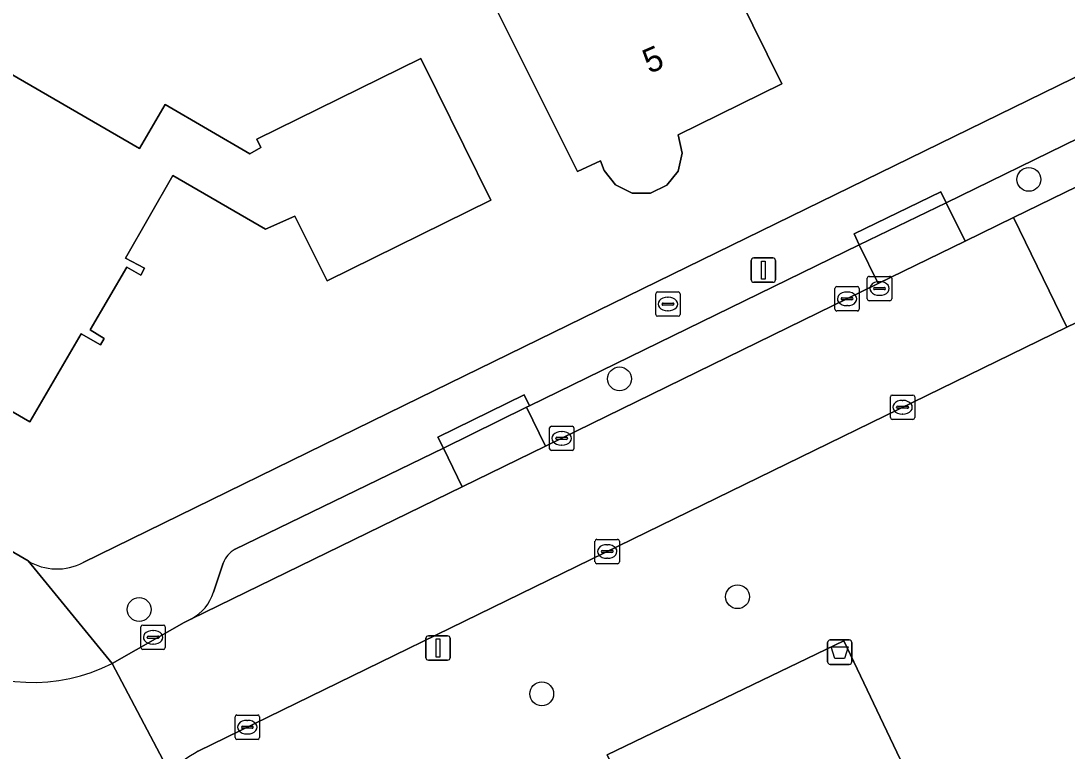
# Model space of a CAD drawing. Extents: x 160455 to 162082, y 388339 to 389736.
# Drawn here: x 161142.55 to 161185.47, y 388508.63 to 388538.62 of the extents above; entities that cross this region are included whole.
import ezdxf

# ---------------------------------------------------------------- set-up
doc = ezdxf.new("R2010")
doc.units = 0
for name, color, linetype in [('IMGEO_Afvalbak', 7, 'Continuous'), ('IMGEO_Boom', 7, 'Continuous'), ('IMGEO_Brandkraan', 7, 'Continuous'), ('IMGEO_Erf', 7, 'Continuous'), ('IMGEO_Groenvoorziening', 7, 'Continuous'), ('IMGEO_Kolk', 7, 'Continuous'), ('IMGEO_Lichtmast', 7, 'Continuous'), ('IMGEO_Pand', 7, 'Continuous'), ('IMGEO_Pand_nummerreeks', 7, 'Continuous'), ('IMGEO_Parkeervlak_open', 7, 'Continuous'), ('IMGEO_Rijbaan_lokaal_open', 7, 'Continuous'), ('IMGEO_Rioolput', 7, 'Continuous'), ('IMGEO_Terreindeel_zand', 7, 'Continuous'), ('IMGEO_Voetpad_open', 7, 'Continuous')]:
    doc.layers.add(name, color=color, linetype=linetype)

msp = doc.modelspace()

# ---------------------------------------------------------------- linework, layer by layer
at = {"layer": 'IMGEO_Afvalbak'}
for p, q in [((161175.648, 388512.29), (161175.648, 388513.09)), ((161175.648, 388513.09), (161175.648, 388512.29)), ((161175.748, 388513.19), (161176.538, 388513.19)), ((161176.538, 388513.19), (161175.748, 388513.19)), ((161176.638, 388513.09), (161176.638, 388512.29)), ((161176.638, 388512.29), (161176.638, 388513.09)), ((161176.538, 388512.19), (161175.748, 388512.19)), ((161175.748, 388512.19), (161176.538, 388512.19))]:
    msp.add_line(p, q, dxfattribs=at)
msp.add_lwpolyline([(161175.791, 388512.904), (161176.495, 388512.904), (161176.346, 388512.434), (161175.94, 388512.434), (161175.791, 388512.904)], dxfattribs=at)
for centre, start, end in [((161175.748, 388513.09), 90, 180), ((161175.748, 388513.09), 90, 180), ((161176.538, 388513.09), 0, 90), ((161176.538, 388513.09), 360, 90), ((161175.748, 388512.29), 180, 270), ((161175.748, 388512.29), 180, 270), ((161176.538, 388512.29), 270, 0), ((161176.538, 388512.29), 270, 0)]:
    msp.add_arc(centre, 0.1, start, end, dxfattribs=at)
at = {"layer": 'IMGEO_Boom'}
for centre in [(161183.906, 388532.106), (161167.108, 388523.913), (161171.952, 388514.968), (161147.398, 388514.443), (161163.917, 388510.98)]:
    msp.add_circle(centre, 0.489, dxfattribs=at)
at = {"layer": 'IMGEO_Brandkraan'}
for p, q in [((161168.593, 388526.56), (161168.593, 388527.412)), ((161168.668, 388527.486), (161169.52, 388527.486)), ((161169.081, 388527.266), (161169.106, 388527.266)), ((161169.594, 388527.412), (161169.594, 388526.56)), ((161168.852, 388526.98), (161168.852, 388526.992)), ((161169.29, 388526.943), (161168.892, 388526.943)), ((161168.895, 388527.029), (161169.293, 388527.029)), ((161169.104, 388526.706), (161169.079, 388526.706)), ((161169.336, 388526.992), (161169.336, 388526.98)), ((161169.52, 388526.486), (161168.668, 388526.486))]:
    msp.add_line(p, q, dxfattribs=at)
for points in [[(161168.593, 388526.56), (161168.593, 388527.412)], [(161168.668, 388527.486), (161169.52, 388527.486)], [(161169.594, 388527.412), (161169.594, 388526.56)], [(161169.52, 388526.486), (161168.668, 388526.486)]]:
    msp.add_lwpolyline(points, dxfattribs=at)
for centre, radius, start, end in [((161168.67, 388527.41), 0.0765, 91.552, 178.448), ((161168.67, 388527.41), 0.0765, 91.552, 178.448), ((161169.518, 388527.41), 0.0765, 1.552, 88.448), ((161169.518, 388527.41), 0.0765, 1.552, 88.448), ((161168.892, 388526.989), 0.0403, 85.8775, 175.7526), ((161168.889, 388526.979), 0.0366, 178.938, 274.7102), ((161169.293, 388526.986), 0.043, 264.8664, 352.4533), ((161169.297, 388526.991), 0.0386, 1.7309, 96.639), ((161168.67, 388526.562), 0.0765, 181.552, 268.448), ((161168.67, 388526.562), 0.0765, 181.552, 268.448), ((161169.518, 388526.562), 0.0765, 271.552, 358.448), ((161169.518, 388526.562), 0.0765, 271.552, 358.448)]:
    msp.add_arc(centre, radius, start, end, dxfattribs=at)
for centre, major_axis, ratio, start_param, end_param in [((161169.08, 388526.986), (-0.387, 0.002), 0.722429, 4.712389, 7.853982), ((161169.105, 388526.986), (-0.39, 0.002), 0.717154, 1.570796, 4.712389)]:
    msp.add_ellipse(centre, major_axis=major_axis, ratio=ratio, start_param=start_param, end_param=end_param, dxfattribs=at)
at = {"layer": 'IMGEO_Erf'}
for points in [[(161145.1, 388516.373), (161158.897, 388523.139), (161235.077, 388560.416), (161235.97, 388563.018), (161226.878, 388581.857), (161219.055, 388597.624)], [(161142.007, 388536.51), (161147.41, 388533.369), (161148.461, 388535.176), (161151.945, 388533.15), (161152.389, 388533.415), (161152.221, 388533.755), (161158.954, 388537.077), (161159.611, 388535.746), (161161.826, 388531.256), (161155.113, 388527.947), (161153.784, 388530.6), (161152.576, 388530.056), (161148.782, 388532.264), (161146.831, 388528.874), (161147.621, 388528.46), (161147.469, 388528.167), (161146.887, 388528.5), (161145.387, 388525.924), (161145.964, 388525.567), (161145.806, 388525.309), (161145.017, 388525.763), (161142.908, 388522.153), (161140.947, 388523.282)], [(161119.571, 388529.875), (161121.614, 388528.808), (161142.839, 388516.438)]]:
    msp.add_lwpolyline(points, dxfattribs=at)
msp.add_lwpolyline([(161163.779, 388544.238), (161166.933, 388545.812), (161166.269, 388547.14), (161171.744, 388549.874), (161173.624, 388546.047), (161175.828, 388541.559), (161171.97, 388539.67), (161173.774, 388536.031), (161169.512, 388533.937), (161169.684, 388533.18), (161169.511, 388532.451), (161169.048, 388531.875), (161168.382, 388531.54), (161167.624, 388531.54), (161166.946, 388531.883), (161166.478, 388532.471), (161166.323, 388532.871), (161165.388, 388532.424), (161163.154, 388536.898), (161160.344, 388542.523), (161160.991, 388542.845), (161160.525, 388543.775), (161163.316, 388545.168)], close=True, dxfattribs=at)
msp.add_arc((161144.027, 388518.405), 2.298, 238.8663, 297.8403, dxfattribs=at)
at = {"layer": 'IMGEO_Groenvoorziening'}
msp.add_lwpolyline([(161204.951, 388535.544), (161188.072, 388527.303), (161185.466, 388526.031), (161149.819, 388508.627)], dxfattribs=at)
msp.add_lwpolyline([(161180.938, 388503.439), (161173.832, 388500), (161171.23, 388498.741), (161170.631, 388500), (161166.605, 388508.47), (161176.307, 388513.153)], close=True, dxfattribs=at)
msp.add_arc((161152.967, 388503.161), 6.307, 119.9394, 133.2026, dxfattribs=at)
at = {"layer": 'IMGEO_Kolk'}
for p, q in [((161175.946, 388526.776), (161175.946, 388527.628)), ((161176.021, 388527.702), (161176.873, 388527.702)), ((161176.947, 388527.628), (161176.947, 388526.776)), ((161176.205, 388527.196), (161176.205, 388527.208)), ((161176.643, 388527.159), (161176.245, 388527.159)), ((161176.248, 388527.245), (161176.646, 388527.245)), ((161176.434, 388527.482), (161176.459, 388527.482)), ((161176.689, 388527.208), (161176.689, 388527.196)), ((161176.873, 388526.702), (161176.021, 388526.702)), ((161176.457, 388526.922), (161176.432, 388526.922)), ((161178.296, 388523.25), (161179.148, 388523.25)), ((161178.221, 388522.324), (161178.221, 388523.176)), ((161178.709, 388523.03), (161178.734, 388523.03)), ((161179.222, 388523.176), (161179.222, 388522.324)), ((161178.48, 388522.744), (161178.48, 388522.756)), ((161178.918, 388522.707), (161178.52, 388522.707)), ((161178.523, 388522.793), (161178.921, 388522.793)), ((161178.732, 388522.47), (161178.707, 388522.47)), ((161178.964, 388522.756), (161178.964, 388522.744)), ((161164.311, 388521.973), (161165.163, 388521.973)), ((161179.148, 388522.25), (161178.296, 388522.25)), ((161164.236, 388521.047), (161164.236, 388521.899)), ((161164.538, 388521.516), (161164.936, 388521.516)), ((161164.724, 388521.753), (161164.749, 388521.753)), ((161165.237, 388521.899), (161165.237, 388521.047)), ((161164.495, 388521.467), (161164.495, 388521.479)), ((161164.933, 388521.43), (161164.535, 388521.43)), ((161164.747, 388521.193), (161164.722, 388521.193)), ((161164.979, 388521.479), (161164.979, 388521.467)), ((161165.163, 388520.973), (161164.311, 388520.973)), ((161166.102, 388516.398), (161166.102, 388517.25)), ((161166.177, 388517.324), (161167.029, 388517.324)), ((161167.103, 388517.25), (161167.103, 388516.398)), ((161166.361, 388516.818), (161166.361, 388516.83)), ((161166.404, 388516.867), (161166.802, 388516.867)), ((161166.59, 388517.104), (161166.615, 388517.104)), ((161166.845, 388516.83), (161166.845, 388516.818)), ((161166.799, 388516.781), (161166.401, 388516.781)), ((161166.613, 388516.544), (161166.588, 388516.544)), ((161167.029, 388516.324), (161166.177, 388516.324)), ((161147.545, 388513.801), (161148.397, 388513.801)), ((161147.47, 388512.875), (161147.47, 388513.727)), ((161147.958, 388513.581), (161147.983, 388513.581)), ((161148.471, 388513.727), (161148.471, 388512.875)), ((161147.729, 388513.295), (161147.729, 388513.307)), ((161148.167, 388513.258), (161147.769, 388513.258)), ((161147.772, 388513.344), (161148.17, 388513.344)), ((161147.981, 388513.021), (161147.956, 388513.021)), ((161148.213, 388513.307), (161148.213, 388513.295)), ((161148.397, 388512.801), (161147.545, 388512.801)), ((161151.334, 388509.183), (161151.334, 388510.035)), ((161151.409, 388510.109), (161152.261, 388510.109)), ((161152.335, 388510.035), (161152.335, 388509.183)), ((161151.593, 388509.603), (161151.593, 388509.615)), ((161152.031, 388509.566), (161151.633, 388509.566)), ((161151.636, 388509.652), (161152.034, 388509.652)), ((161151.822, 388509.889), (161151.847, 388509.889)), ((161152.077, 388509.615), (161152.077, 388509.603)), ((161152.261, 388509.109), (161151.409, 388509.109)), ((161151.845, 388509.329), (161151.82, 388509.329))]:
    msp.add_line(p, q, dxfattribs=at)
for points in [[(161175.946, 388526.776), (161175.946, 388527.628)], [(161176.021, 388527.702), (161176.873, 388527.702)], [(161176.947, 388527.628), (161176.947, 388526.776)], [(161176.873, 388526.702), (161176.021, 388526.702)], [(161178.296, 388523.25), (161179.148, 388523.25)], [(161178.221, 388522.324), (161178.221, 388523.176)], [(161179.222, 388523.176), (161179.222, 388522.324)], [(161164.311, 388521.973), (161165.163, 388521.973)], [(161179.148, 388522.25), (161178.296, 388522.25)], [(161164.236, 388521.047), (161164.236, 388521.899)], [(161165.237, 388521.899), (161165.237, 388521.047)], [(161165.163, 388520.973), (161164.311, 388520.973)], [(161166.102, 388516.398), (161166.102, 388517.25)], [(161166.177, 388517.324), (161167.029, 388517.324)], [(161167.103, 388517.25), (161167.103, 388516.398)], [(161167.029, 388516.324), (161166.177, 388516.324)], [(161147.545, 388513.801), (161148.397, 388513.801)], [(161147.47, 388512.875), (161147.47, 388513.727)], [(161148.471, 388513.727), (161148.471, 388512.875)], [(161148.397, 388512.801), (161147.545, 388512.801)], [(161151.334, 388509.183), (161151.334, 388510.035)], [(161151.409, 388510.109), (161152.261, 388510.109)], [(161152.335, 388510.035), (161152.335, 388509.183)], [(161152.261, 388509.109), (161151.409, 388509.109)]]:
    msp.add_lwpolyline(points, dxfattribs=at)
for centre, radius, start, end in [((161176.023, 388527.626), 0.0765, 91.552, 178.448), ((161176.023, 388527.626), 0.0765, 91.552, 178.448), ((161176.871, 388527.626), 0.0765, 1.552, 88.448), ((161176.871, 388527.626), 0.0765, 1.552, 88.448), ((161176.245, 388527.205), 0.0403, 85.8775, 175.7526), ((161176.242, 388527.195), 0.0366, 178.938, 274.7102), ((161176.646, 388527.202), 0.043, 264.8664, 352.4533), ((161176.65, 388527.207), 0.0386, 1.7309, 96.639), ((161176.023, 388526.778), 0.0765, 181.552, 268.448), ((161176.023, 388526.778), 0.0765, 181.552, 268.448), ((161176.871, 388526.778), 0.0765, 271.552, 358.448), ((161176.871, 388526.778), 0.0765, 271.552, 358.448), ((161178.298, 388523.174), 0.0765, 91.552, 178.448), ((161178.298, 388523.174), 0.0765, 91.552, 178.448), ((161179.146, 388523.174), 0.0765, 1.552, 88.448), ((161179.146, 388523.174), 0.0765, 1.552, 88.448), ((161178.52, 388522.753), 0.0403, 85.8775, 175.7526), ((161178.517, 388522.743), 0.0366, 178.938, 274.7102), ((161178.921, 388522.75), 0.043, 264.8664, 352.4533), ((161178.925, 388522.755), 0.0386, 1.7309, 96.639), ((161164.313, 388521.897), 0.0765, 91.552, 178.448), ((161164.313, 388521.897), 0.0765, 91.552, 178.448), ((161165.161, 388521.897), 0.0765, 1.552, 88.448), ((161165.161, 388521.897), 0.0765, 1.552, 88.448), ((161178.298, 388522.326), 0.0765, 181.552, 268.448), ((161178.298, 388522.326), 0.0765, 181.552, 268.448), ((161179.146, 388522.326), 0.0765, 271.552, 358.448), ((161179.146, 388522.326), 0.0765, 271.552, 358.448), ((161164.535, 388521.476), 0.0403, 85.8775, 175.7526), ((161164.94, 388521.478), 0.0386, 1.7309, 96.639), ((161164.532, 388521.466), 0.0366, 178.938, 274.7102), ((161164.936, 388521.473), 0.043, 264.8664, 352.4533), ((161164.313, 388521.049), 0.0765, 181.552, 268.448), ((161164.313, 388521.049), 0.0765, 181.552, 268.448), ((161165.161, 388521.049), 0.0765, 271.552, 358.448), ((161165.161, 388521.049), 0.0765, 271.552, 358.448), ((161166.179, 388517.248), 0.0765, 91.552, 178.448), ((161166.179, 388517.248), 0.0765, 91.552, 178.448), ((161167.027, 388517.248), 0.0765, 1.552, 88.448), ((161167.027, 388517.248), 0.0765, 1.552, 88.448), ((161166.401, 388516.827), 0.0403, 85.8775, 175.7526), ((161166.398, 388516.817), 0.0366, 178.938, 274.7102), ((161166.802, 388516.824), 0.043, 264.8664, 352.4533), ((161166.806, 388516.829), 0.0386, 1.7309, 96.639), ((161166.179, 388516.4), 0.0765, 181.552, 268.448), ((161166.179, 388516.4), 0.0765, 181.552, 268.448), ((161167.027, 388516.4), 0.0765, 271.552, 358.448), ((161167.027, 388516.4), 0.0765, 271.552, 358.448), ((161147.547, 388513.725), 0.0765, 91.552, 178.448), ((161147.547, 388513.725), 0.0765, 91.552, 178.448), ((161148.395, 388513.725), 0.0765, 1.552, 88.448), ((161148.395, 388513.725), 0.0765, 1.552, 88.448), ((161147.769, 388513.304), 0.0403, 85.8775, 175.7526), ((161147.766, 388513.294), 0.0366, 178.938, 274.7102), ((161148.17, 388513.301), 0.043, 264.8664, 352.4533), ((161148.174, 388513.306), 0.0386, 1.7309, 96.639), ((161147.547, 388512.877), 0.0765, 181.552, 268.448), ((161147.547, 388512.877), 0.0765, 181.552, 268.448), ((161148.395, 388512.877), 0.0765, 271.552, 358.448), ((161148.395, 388512.877), 0.0765, 271.552, 358.448), ((161151.411, 388510.033), 0.0765, 91.552, 178.448), ((161151.411, 388510.033), 0.0765, 91.552, 178.448), ((161152.259, 388510.033), 0.0765, 1.552, 88.448), ((161152.259, 388510.033), 0.0765, 1.552, 88.448), ((161151.633, 388509.612), 0.0403, 85.8775, 175.7526), ((161151.63, 388509.602), 0.0366, 178.938, 274.7102), ((161152.034, 388509.609), 0.043, 264.8664, 352.4533), ((161152.038, 388509.614), 0.0386, 1.7309, 96.639), ((161151.411, 388509.185), 0.0765, 181.552, 268.448), ((161151.411, 388509.185), 0.0765, 181.552, 268.448), ((161152.259, 388509.185), 0.0765, 271.552, 358.448), ((161152.259, 388509.185), 0.0765, 271.552, 358.448)]:
    msp.add_arc(centre, radius, start, end, dxfattribs=at)
for centre, major_axis, ratio, start_param, end_param in [((161176.433, 388527.202), (-0.387, 0.002), 0.722429, 4.712389, 7.853982), ((161176.458, 388527.202), (-0.39, 0.002), 0.717154, 1.570796, 4.712389), ((161178.708, 388522.75), (-0.387, 0.002), 0.722429, 4.712389, 7.853982), ((161178.733, 388522.75), (-0.39, 0.002), 0.717154, 1.570796, 4.712389), ((161164.723, 388521.473), (-0.387, 0.002), 0.722429, 4.712389, 7.853982), ((161164.748, 388521.473), (-0.39, 0.002), 0.717154, 1.570796, 4.712389), ((161166.589, 388516.824), (-0.387, 0.002), 0.722429, 4.712389, 7.853982), ((161166.614, 388516.824), (-0.39, 0.002), 0.717154, 1.570796, 4.712389), ((161147.957, 388513.301), (-0.387, 0.002), 0.722429, 4.712389, 7.853982), ((161147.982, 388513.301), (-0.39, 0.002), 0.717154, 1.570796, 4.712389), ((161151.821, 388509.609), (-0.387, 0.002), 0.722429, 4.712389, 7.853982), ((161151.846, 388509.609), (-0.39, 0.002), 0.717154, 1.570796, 4.712389)]:
    msp.add_ellipse(centre, major_axis=major_axis, ratio=ratio, start_param=start_param, end_param=end_param, dxfattribs=at)
at = {"layer": 'IMGEO_Lichtmast'}
for p, q in [((161172.614, 388528.879), (161173.404, 388528.879)), ((161173.404, 388528.879), (161172.614, 388528.879)), ((161172.514, 388527.979), (161172.514, 388528.779)), ((161172.514, 388528.779), (161172.514, 388527.979)), ((161173.504, 388528.779), (161173.504, 388527.979)), ((161173.504, 388527.979), (161173.504, 388528.779)), ((161173.404, 388527.879), (161172.614, 388527.879)), ((161172.614, 388527.879), (161173.404, 388527.879)), ((161159.265, 388513.361), (161160.055, 388513.361)), ((161160.055, 388513.361), (161159.265, 388513.361)), ((161159.165, 388512.461), (161159.165, 388513.261)), ((161159.165, 388513.261), (161159.165, 388512.461)), ((161160.155, 388513.261), (161160.155, 388512.461)), ((161160.155, 388512.461), (161160.155, 388513.261)), ((161160.055, 388512.361), (161159.265, 388512.361)), ((161159.265, 388512.361), (161160.055, 388512.361))]:
    msp.add_line(p, q, dxfattribs=at)
for points in [[(161172.934, 388528.754), (161173.084, 388528.754), (161173.084, 388528.004), (161172.934, 388528.004), (161172.934, 388528.754)], [(161159.585, 388513.236), (161159.735, 388513.236), (161159.735, 388512.486), (161159.585, 388512.486), (161159.585, 388513.236)]]:
    msp.add_lwpolyline(points, dxfattribs=at)
for centre, start, end in [((161172.614, 388528.779), 90, 180), ((161172.614, 388528.779), 90, 180), ((161173.404, 388528.779), 0, 90), ((161173.404, 388528.779), 360, 90), ((161172.614, 388527.979), 180, 270), ((161172.614, 388527.979), 180, 270), ((161173.404, 388527.979), 270, 0), ((161173.404, 388527.979), 270, 0), ((161159.265, 388513.261), 90, 180), ((161159.265, 388513.261), 90, 180), ((161160.055, 388513.261), 0, 90), ((161160.055, 388513.261), 360, 90), ((161159.265, 388512.461), 180, 270), ((161159.265, 388512.461), 180, 270), ((161160.055, 388512.461), 270, 0), ((161160.055, 388512.461), 270, 0)]:
    msp.add_arc(centre, 0.1, start, end, dxfattribs=at)
at = {"layer": 'IMGEO_Pand'}
msp.add_lwpolyline([(161163.154, 388536.898), (161165.388, 388532.424), (161166.323, 388532.871), (161166.478, 388532.471), (161166.946, 388531.883), (161167.624, 388531.54), (161168.382, 388531.54), (161169.048, 388531.875), (161169.511, 388532.451), (161169.684, 388533.18), (161169.512, 388533.937), (161173.774, 388536.031), (161171.97, 388539.67), (161175.828, 388541.559), (161173.624, 388546.047), (161171.744, 388549.874), (161166.269, 388547.14), (161166.933, 388545.812), (161163.779, 388544.238), (161163.316, 388545.168), (161160.525, 388543.775), (161160.991, 388542.845), (161160.344, 388542.523)], close=True, dxfattribs=at)
msp.add_lwpolyline([(161140.947, 388523.282), (161142.908, 388522.153), (161145.017, 388525.763), (161145.806, 388525.309), (161145.964, 388525.567), (161145.387, 388525.924), (161146.887, 388528.5), (161147.469, 388528.167), (161147.621, 388528.46), (161146.831, 388528.874), (161148.782, 388532.264), (161152.576, 388530.056), (161153.784, 388530.6), (161155.113, 388527.947), (161161.826, 388531.256), (161159.611, 388535.746), (161158.954, 388537.077), (161152.221, 388533.755), (161152.389, 388533.415), (161151.945, 388533.15), (161148.461, 388535.176), (161147.41, 388533.369), (161142.007, 388536.51)], dxfattribs=at)
at = {"layer": 'IMGEO_Parkeervlak_open'}
for points in [[(161191.369, 388536.451), (161180.514, 388531.148), (161181.286, 388529.568), (161183.275, 388530.541), (161185.88, 388531.814), (161192.14, 388534.875)], [(161181.286, 388529.568), (161180.514, 388531.148), (161176.947, 388529.423), (161177.727, 388527.828)], [(161177.727, 388527.828), (161176.947, 388529.423), (161163.411, 388522.808), (161163.288, 388522.747), (161164.068, 388521.148), (161164.711, 388521.462)], [(161164.068, 388521.148), (161163.288, 388522.747), (161159.885, 388521.063), (161160.657, 388519.483)]]:
    msp.add_lwpolyline(points, close=True, dxfattribs=at)
for points in [[(161160.657, 388519.483), (161159.885, 388521.063), (161151.335, 388516.918)], [(161149.545, 388514.058), (161160.657, 388519.483)], [(161150.842, 388516.35), (161150.446, 388515.151)]]:
    msp.add_lwpolyline(points, dxfattribs=at)
for centre, radius, start, end in [((161151.926, 388515.907), 1.172, 120.3216, 157.7652), ((161148.645, 388515.718), 1.889, 298.4741, 342.5258)]:
    msp.add_arc(centre, radius, start, end, dxfattribs=at)
at = {"layer": 'IMGEO_Rijbaan_lokaal_open'}
msp.add_lwpolyline([(161188.072, 388527.303), (161185.88, 388531.814), (161183.275, 388530.541), (161185.466, 388526.031)], close=True, dxfattribs=at)
for points in [[(161185.466, 388526.031), (161183.275, 388530.541), (161181.286, 388529.568), (161177.727, 388527.828), (161164.711, 388521.462), (161164.068, 388521.148), (161160.657, 388519.483), (161149.545, 388514.058), (161149.241, 388513.911), (161146.287, 388512.229), (161148.649, 388507.759)], [(161149.819, 388508.627), (161185.466, 388526.031)], [(161148.649, 388507.759), (161146.287, 388512.229)]]:
    msp.add_lwpolyline(points, dxfattribs=at)
for centre, radius, start, end in [((161143.078, 388518.427), 6.979, 237.2177, 297.3749), ((161152.967, 388503.161), 6.307, 119.9394, 133.2026)]:
    msp.add_arc(centre, radius, start, end, dxfattribs=at)
at = {"layer": 'IMGEO_Rioolput'}
for p, q in [((161177.276, 388527.199), (161177.276, 388528.051)), ((161177.351, 388528.125), (161178.203, 388528.125)), ((161178.277, 388528.051), (161178.277, 388527.199)), ((161177.535, 388527.619), (161177.535, 388527.631)), ((161177.973, 388527.582), (161177.575, 388527.582)), ((161177.578, 388527.668), (161177.976, 388527.668)), ((161177.764, 388527.905), (161177.789, 388527.905)), ((161178.019, 388527.631), (161178.019, 388527.619)), ((161178.203, 388527.125), (161177.351, 388527.125)), ((161177.787, 388527.345), (161177.762, 388527.345))]:
    msp.add_line(p, q, dxfattribs=at)
for points in [[(161177.276, 388527.199), (161177.276, 388528.051)], [(161177.351, 388528.125), (161178.203, 388528.125)], [(161178.277, 388528.051), (161178.277, 388527.199)], [(161178.203, 388527.125), (161177.351, 388527.125)]]:
    msp.add_lwpolyline(points, dxfattribs=at)
for centre, radius, start, end in [((161177.353, 388528.049), 0.0765, 91.552, 178.448), ((161177.353, 388528.049), 0.0765, 91.552, 178.448), ((161178.201, 388528.049), 0.0765, 1.552, 88.448), ((161178.201, 388528.049), 0.0765, 1.552, 88.448), ((161177.575, 388527.628), 0.0403, 85.8775, 175.7526), ((161177.572, 388527.618), 0.0366, 178.938, 274.7102), ((161177.976, 388527.625), 0.043, 264.8664, 352.4533), ((161177.98, 388527.63), 0.0386, 1.7309, 96.639), ((161177.353, 388527.201), 0.0765, 181.552, 268.448), ((161177.353, 388527.201), 0.0765, 181.552, 268.448), ((161178.201, 388527.201), 0.0765, 271.552, 358.448), ((161178.201, 388527.201), 0.0765, 271.552, 358.448)]:
    msp.add_arc(centre, radius, start, end, dxfattribs=at)
for centre, major_axis, ratio, start_param, end_param in [((161177.763, 388527.625), (-0.387, 0.002), 0.722429, 4.712389, 7.853982), ((161177.788, 388527.625), (-0.39, 0.002), 0.717154, 1.570796, 4.712389)]:
    msp.add_ellipse(centre, major_axis=major_axis, ratio=ratio, start_param=start_param, end_param=end_param, dxfattribs=at)
at = {"layer": 'IMGEO_Terreindeel_zand'}
msp.add_lwpolyline([(161171.23, 388498.741), (161173.832, 388500), (161180.938, 388503.439), (161176.307, 388513.153), (161166.605, 388508.47), (161170.631, 388500)], close=True, dxfattribs=at)
at = {"layer": 'IMGEO_Voetpad_open'}
for points in [[(161235.97, 388563.018), (161235.077, 388560.416), (161158.897, 388523.139), (161145.1, 388516.373)], [(161151.335, 388516.918), (161159.885, 388521.063), (161159.659, 388521.526), (161163.192, 388523.257), (161163.411, 388522.808), (161176.947, 388529.423), (161176.73, 388529.873), (161180.297, 388531.598), (161180.514, 388531.148), (161191.369, 388536.451), (161191.149, 388536.899), (161197.358, 388539.957), (161197.578, 388539.509), (161207.603, 388544.397)], [(161142.839, 388516.438), (161121.614, 388528.808), (161119.571, 388529.875)], [(161142.839, 388516.438), (161146.287, 388512.229), (161149.241, 388513.911), (161149.545, 388514.058)], [(161146.287, 388512.229), (161142.839, 388516.438)], [(161150.446, 388515.151), (161150.842, 388516.35)]]:
    msp.add_lwpolyline(points, dxfattribs=at)
for points in [[(161176.947, 388529.423), (161180.514, 388531.148), (161180.297, 388531.598), (161176.73, 388529.873)], [(161163.288, 388522.747), (161163.411, 388522.808), (161163.192, 388523.257), (161159.659, 388521.526), (161159.885, 388521.063)]]:
    msp.add_lwpolyline(points, close=True, dxfattribs=at)
for centre, radius, start, end in [((161151.926, 388515.907), 1.172, 120.3216, 157.7652), ((161144.027, 388518.405), 2.298, 238.8663, 297.8403), ((161148.645, 388515.718), 1.889, 298.4741, 342.5258), ((161143.078, 388518.427), 6.979, 237.2177, 297.3749)]:
    msp.add_arc(centre, radius, start, end, dxfattribs=at)

# ---------------------------------------------------------------- texts
at = {"layer": 'IMGEO_Pand_nummerreeks'}
msp.add_text('5', height=1, rotation=23.2736, dxfattribs=at).set_placement((161168.332, 388536.434))

doc.saveas('drawing.dxf')
